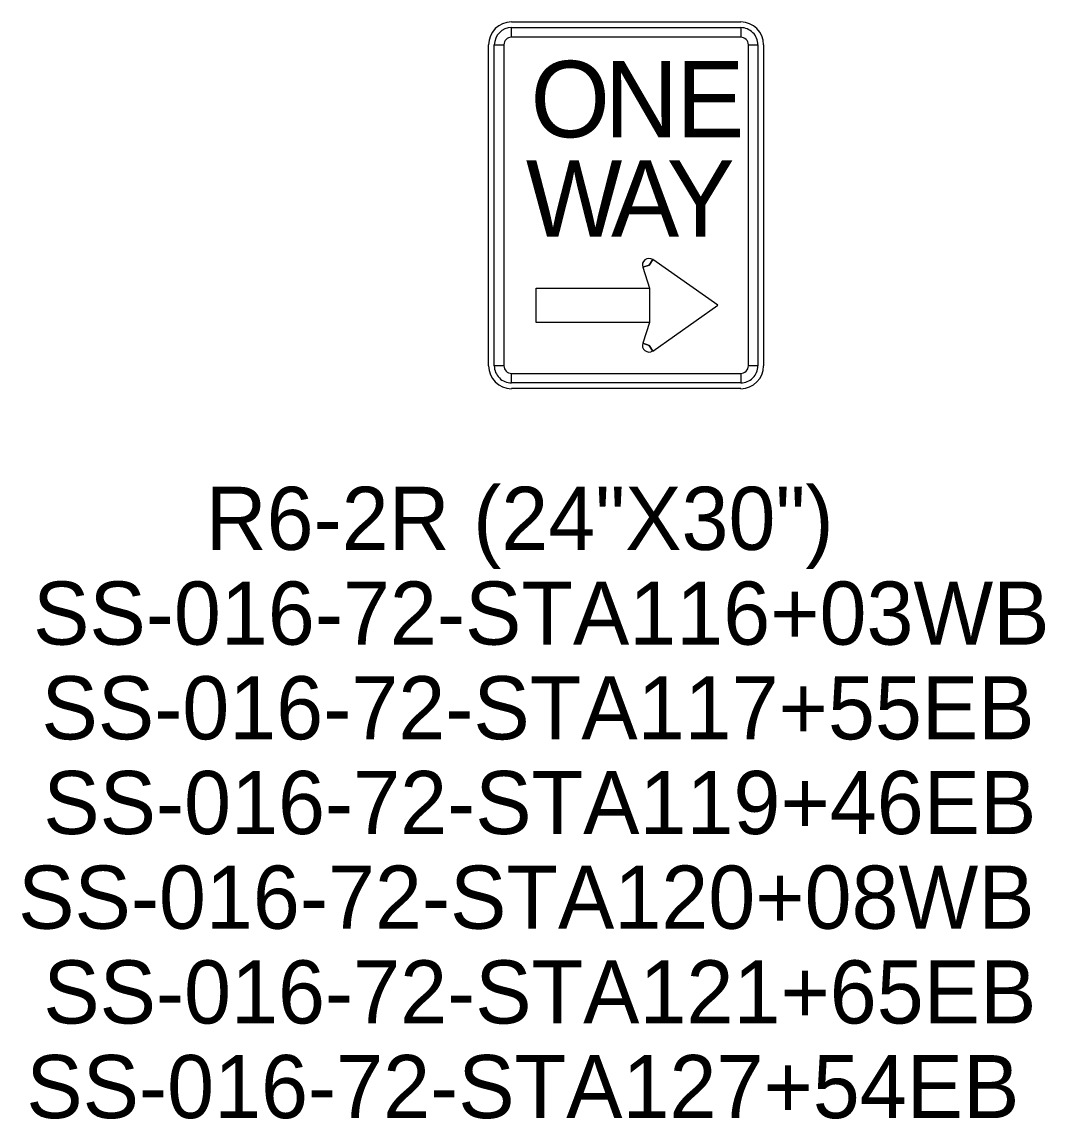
# Model space of a CAD drawing. Extents: x 658976 to 668726, y 639543 to 647196.
# Drawn here: x 664374.2 to 664475.4, y 642957.6 to 643066.2 of the extents above; entities that cross this region are included whole.
import ezdxf

# ---------------------------------------------------------------- set-up
doc = ezdxf.new("R2010")
doc.units = 0
doc.layers.add('R_SIGN - HWY 16', color=7, linetype='Continuous')
doc.layers.add('R_SIGN_ANNOT_HWY16', color=7, linetype='Continuous')

msp = doc.modelspace()

# ---------------------------------------------------------------- linework, layer by layer
at = {"layer": 'R_SIGN - HWY 16'}
for p, q in [((664422.63, 643066.2), (664445.31, 643066.2)), ((664422.63, 643064.68), (664422.63, 643065.63)), ((664445.31, 643065.63), (664445.31, 643064.68)), ((664420.36, 643032.16), (664420.36, 643063.93)), ((664420.92, 643063.93), (664421.87, 643063.93)), ((664446.07, 643063.93), (664447.01, 643063.93)), ((664447.58, 643063.93), (664447.58, 643032.16)), ((664435.61, 643041.91), (664436.24, 643042.12)), ((664436.24, 643042.12), (664436.6, 643042.67)), ((664436.24, 643034.18), (664435.61, 643034.39)), ((664436.6, 643033.62), (664436.24, 643034.18)), ((664421.87, 643032.16), (664420.92, 643032.16)), ((664447.01, 643032.16), (664446.07, 643032.16)), ((664422.63, 643030.46), (664422.63, 643031.41)), ((664445.31, 643031.41), (664445.31, 643030.46)), ((664445.31, 643029.9), (664422.63, 643029.9))]:
    msp.add_line(p, q, dxfattribs=at)
for points in [[(664445.31, 643064.68), (664422.63, 643064.68), (664422.63, 643065.63), (664445.31, 643065.63), (664445.31, 643064.68)], [(664421.87, 643063.93), (664421.87, 643032.16), (664420.92, 643032.16), (664420.92, 643063.93), (664421.87, 643063.93)], [(664446.07, 643032.16), (664446.07, 643063.93), (664447.01, 643063.93), (664447.01, 643032.16), (664446.07, 643032.16)], [(664443.04, 643038.15), (664436.6, 643042.67), (664436.24, 643042.12), (664435.61, 643041.91), (664436.3, 643039.85), (664436.3, 643036.45), (664435.61, 643034.39), (664436.24, 643034.18), (664436.6, 643033.62), (664443.04, 643038.15)], [(664425.08, 643036.45), (664425.08, 643039.85), (664436.3, 643039.85), (664436.3, 643036.45), (664425.08, 643036.45)], [(664422.63, 643031.41), (664445.31, 643031.41), (664445.31, 643030.46), (664422.63, 643030.46), (664422.63, 643031.41)]]:
    msp.add_lwpolyline(points, close=True, dxfattribs=at)
for centre, radius, start, end in [((664422.63, 643063.93), 2.27, 90, 180), ((664445.31, 643063.93), 2.27, 0, 90), ((664422.63, 643063.93), 1.7, 90.0002, 179.9998), ((664422.63, 643063.93), 0.756, 90.0002, 179.9998), ((664445.31, 643063.93), 1.7, 0, 90.0002), ((664445.31, 643063.93), 0.756, 0, 90.0002), ((664436.24, 643042.12), 0.662, 57.1313, 198.433), ((664436.24, 643034.18), 0.662, 161.5666, 302.8689), ((664422.63, 643032.16), 2.27, 180, 270), ((664422.63, 643032.16), 1.7, 179.9998, 270.0001), ((664422.63, 643032.16), 0.756, 179.9998, 270.0001), ((664445.31, 643032.16), 1.7, 270.0001, 0.0003), ((664445.31, 643032.16), 0.756, 270.0001, 0.0003), ((664445.31, 643032.16), 2.27, 270, 0)]:
    msp.add_arc(centre, radius, start, end, dxfattribs=at)

# ---------------------------------------------------------------- texts
for s, p in [('O', (664424.51, 643054.78)), ('N', (664431.83, 643054.78)), ('E', (664438.92, 643054.78)), ('W', (664424.05, 643044.95)), ('A', (664432.48, 643044.94)), ('Y', (664437.98, 643044.95))]:
    msp.add_text(s, height=7.56, dxfattribs=at).set_placement(p)
at = {"layer": 'R_SIGN_ANNOT_HWY16'}
for s, p in [('R6-2R (24"X30")', (664392.36, 643013.93)), ('SS-016-72-STA116+03WB', (664375.29, 643004.55)), ('SS-016-72-STA117+55EB', (664376.12, 642995.18)), ('SS-016-72-STA119+46EB', (664376.3, 642985.8)), ('SS-016-72-STA120+08WB', (664373.81, 642976.43)), ('SS-016-72-STA121+65EB', (664376.3, 642967.05)), ('SS-016-72-STA127+54EB', (664374.62, 642957.68))]:
    msp.add_text(s, height=6.25, dxfattribs=at).set_placement(p)

doc.saveas('drawing.dxf')
